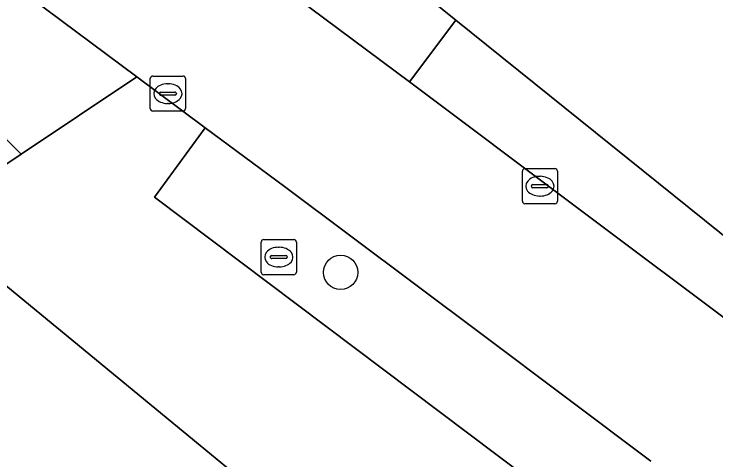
# Model space of a CAD drawing. Extents: x 161087 to 161926, y 382572 to 383873.
# Drawn here: x 161732.38 to 161752.35, y 383043.1 to 383055.78 of the extents above; entities that cross this region are included whole.
import ezdxf

# ---------------------------------------------------------------- set-up
doc = ezdxf.new("R2010")
doc.units = 0
for name, color, linetype in [('IMGEO_Berm_groen', 7, 'Continuous'), ('IMGEO_Berm_open', 7, 'Continuous'), ('IMGEO_Boom', 7, 'Continuous'), ('IMGEO_Fietspad_gesloten', 7, 'Continuous'), ('IMGEO_Kolk', 7, 'Continuous'), ('IMGEO_Rijbaan_lokaal_gesloten', 7, 'Continuous'), ('IMGEO_Rijbaan_lokaal_open', 7, 'Continuous'), ('IMGEO_Rioolput', 7, 'Continuous'), ('IMGEO_Voetpad_open', 7, 'Continuous')]:
    doc.layers.add(name, color=color, linetype=linetype)

msp = doc.modelspace()

# ---------------------------------------------------------------- linework, layer by layer
at = {"layer": 'IMGEO_Berm_groen'}
for points in [[(161744.951, 383055.605), (161743.624, 383053.851), (161748.415, 383050.259), (161753.187, 383046.682)], [(161757.969, 383042.954), (161759.843, 383041.383), (161760.64, 383042.987), (161760.453, 383043.137), (161744.951, 383055.605)], [(161737.819, 383052.545), (161736.371, 383050.568), (161750.998, 383039.564)], [(161750.491, 383043.059), (161745.698, 383046.661), (161740.068, 383050.87), (161737.819, 383052.545)]]:
    msp.add_lwpolyline(points, dxfattribs=at)
at = {"layer": 'IMGEO_Berm_open'}
msp.add_lwpolyline([(161721.983, 383070.995), (161729.657, 383064.576), (161735.548, 383059.871), (161743.624, 383053.851), (161744.951, 383055.605), (161741.881, 383058.075), (161741.582, 383057.705), (161732.985, 383064.662), (161733.305, 383065.058), (161732.255, 383065.912), (161731.375, 383066.657)], dxfattribs=at)
at = {"layer": 'IMGEO_Boom'}
msp.add_circle((161741.668, 383048.432), 0.489, dxfattribs=at)
at = {"layer": 'IMGEO_Fietspad_gesloten'}
for points in [[(161753.187, 383046.682), (161748.415, 383050.259), (161743.624, 383053.851), (161735.548, 383059.871), (161729.657, 383064.576), (161721.983, 383070.995)], [(161723.517, 383063.812), (161723.915, 383063.486), (161725.575, 383062.121), (161727.845, 383060.246), (161732.417, 383056.586), (161732.861, 383056.236), (161735.87, 383053.996), (161737.819, 383052.545), (161740.068, 383050.87), (161745.698, 383046.661), (161750.491, 383043.059)]]:
    msp.add_lwpolyline(points, dxfattribs=at)
at = {"layer": 'IMGEO_Kolk'}
for p, q in [((161736.254, 383053.089), (161736.254, 383053.941)), ((161736.329, 383054.015), (161737.181, 383054.015)), ((161737.255, 383053.941), (161737.255, 383053.089)), ((161736.742, 383053.795), (161736.767, 383053.795)), ((161736.513, 383053.509), (161736.513, 383053.521)), ((161736.951, 383053.472), (161736.553, 383053.472)), ((161736.556, 383053.558), (161736.954, 383053.558)), ((161736.997, 383053.521), (161736.997, 383053.509)), ((161736.765, 383053.235), (161736.74, 383053.235)), ((161737.181, 383053.015), (161736.329, 383053.015)), ((161746.839, 383050.457), (161746.839, 383051.309)), ((161746.914, 383051.383), (161747.766, 383051.383)), ((161747.84, 383051.309), (161747.84, 383050.457)), ((161747.327, 383051.163), (161747.352, 383051.163)), ((161747.098, 383050.877), (161747.098, 383050.889)), ((161747.536, 383050.84), (161747.138, 383050.84)), ((161747.141, 383050.926), (161747.539, 383050.926)), ((161747.582, 383050.889), (161747.582, 383050.877)), ((161747.35, 383050.603), (161747.325, 383050.603)), ((161747.766, 383050.383), (161746.914, 383050.383))]:
    msp.add_line(p, q, dxfattribs=at)
for points in [[(161736.254, 383053.089), (161736.254, 383053.941)], [(161736.329, 383054.015), (161737.181, 383054.015)], [(161737.255, 383053.941), (161737.255, 383053.089)], [(161737.181, 383053.015), (161736.329, 383053.015)], [(161746.839, 383050.457), (161746.839, 383051.309)], [(161746.914, 383051.383), (161747.766, 383051.383)], [(161747.84, 383051.309), (161747.84, 383050.457)], [(161747.766, 383050.383), (161746.914, 383050.383)]]:
    msp.add_lwpolyline(points, dxfattribs=at)
for centre, radius, start, end in [((161736.331, 383053.939), 0.0765, 91.552, 178.448), ((161736.331, 383053.939), 0.0765, 91.552, 178.448), ((161737.179, 383053.939), 0.0765, 1.552, 88.448), ((161737.179, 383053.939), 0.0765, 1.552, 88.448), ((161736.553, 383053.518), 0.0403, 85.8775, 175.7526), ((161736.55, 383053.508), 0.0366, 178.938, 274.7102), ((161736.954, 383053.515), 0.043, 264.8664, 352.4533), ((161736.958, 383053.52), 0.0386, 1.7309, 96.639), ((161736.331, 383053.091), 0.0765, 181.552, 268.448), ((161736.331, 383053.091), 0.0765, 181.552, 268.448), ((161737.179, 383053.091), 0.0765, 271.552, 358.448), ((161737.179, 383053.091), 0.0765, 271.552, 358.448), ((161746.916, 383051.307), 0.0765, 91.552, 178.448), ((161746.916, 383051.307), 0.0765, 91.552, 178.448), ((161747.764, 383051.307), 0.0765, 1.552, 88.448), ((161747.764, 383051.307), 0.0765, 1.552, 88.448), ((161747.138, 383050.886), 0.0403, 85.8775, 175.7526), ((161747.135, 383050.876), 0.0366, 178.938, 274.7102), ((161747.539, 383050.883), 0.043, 264.8664, 352.4533), ((161747.543, 383050.888), 0.0386, 1.7309, 96.639), ((161746.916, 383050.459), 0.0765, 181.552, 268.448), ((161746.916, 383050.459), 0.0765, 181.552, 268.448), ((161747.764, 383050.459), 0.0765, 271.552, 358.448), ((161747.764, 383050.459), 0.0765, 271.552, 358.448)]:
    msp.add_arc(centre, radius, start, end, dxfattribs=at)
for centre, major_axis, ratio, start_param, end_param in [((161736.741, 383053.515), (-0.387, 0.002), 0.722429, 4.712389, 7.853982), ((161736.766, 383053.515), (-0.39, 0.002), 0.717154, 1.570796, 4.712389), ((161747.326, 383050.883), (-0.387, 0.002), 0.722429, 4.712389, 7.853982), ((161747.351, 383050.883), (-0.39, 0.002), 0.717154, 1.570796, 4.712389)]:
    msp.add_ellipse(centre, major_axis=major_axis, ratio=ratio, start_param=start_param, end_param=end_param, dxfattribs=at)
at = {"layer": 'IMGEO_Rijbaan_lokaal_gesloten'}
msp.add_lwpolyline([(161731.375, 383066.657), (161732.255, 383065.912), (161733.305, 383065.058), (161741.881, 383058.075), (161744.951, 383055.605), (161760.453, 383043.137), (161763.296, 383048.899), (161736.517, 383070.49)], dxfattribs=at)
at = {"layer": 'IMGEO_Rijbaan_lokaal_open'}
msp.add_lwpolyline([(161705.429, 383033.59), (161728.12, 383048.78), (161729.831, 383049.954), (161732.583, 383051.796), (161728.898, 383055.462), (161724.335, 383059.22), (161717.993, 383054.629), (161711.405, 383050.194), (161709.865, 383049.157), (161707.387, 383047.489), (161702.343, 383044.095), (161698.184, 383041.296), (161693.1, 383037.875), (161690.613, 383036.202), (161688.668, 383034.893), (161689.569, 383034.07), (161688.096, 383033.083), (161688.697, 383032.196), (161686.406, 383030.692)], dxfattribs=at)
at = {"layer": 'IMGEO_Rioolput'}
for p, q in [((161739.408, 383048.44), (161739.408, 383049.292)), ((161739.483, 383049.366), (161740.335, 383049.366)), ((161740.409, 383049.292), (161740.409, 383048.44)), ((161739.896, 383049.146), (161739.921, 383049.146)), ((161739.667, 383048.86), (161739.667, 383048.872)), ((161739.71, 383048.909), (161740.108, 383048.909)), ((161740.151, 383048.872), (161740.151, 383048.86)), ((161740.105, 383048.823), (161739.707, 383048.823)), ((161739.919, 383048.586), (161739.894, 383048.586)), ((161740.335, 383048.366), (161739.483, 383048.366))]:
    msp.add_line(p, q, dxfattribs=at)
for points in [[(161739.408, 383048.44), (161739.408, 383049.292)], [(161739.483, 383049.366), (161740.335, 383049.366)], [(161740.409, 383049.292), (161740.409, 383048.44)], [(161740.335, 383048.366), (161739.483, 383048.366)]]:
    msp.add_lwpolyline(points, dxfattribs=at)
for centre, radius, start, end in [((161739.485, 383049.29), 0.0765, 91.552, 178.448), ((161739.485, 383049.29), 0.0765, 91.552, 178.448), ((161740.333, 383049.29), 0.0765, 1.552, 88.448), ((161740.333, 383049.29), 0.0765, 1.552, 88.448), ((161739.707, 383048.869), 0.0403, 85.8775, 175.7526), ((161739.704, 383048.859), 0.0366, 178.938, 274.7102), ((161740.108, 383048.866), 0.043, 264.8664, 352.4533), ((161740.112, 383048.871), 0.0386, 1.7309, 96.639), ((161739.485, 383048.442), 0.0765, 181.552, 268.448), ((161739.485, 383048.442), 0.0765, 181.552, 268.448), ((161740.333, 383048.442), 0.0765, 271.552, 358.448), ((161740.333, 383048.442), 0.0765, 271.552, 358.448)]:
    msp.add_arc(centre, radius, start, end, dxfattribs=at)
for centre, major_axis, ratio, start_param, end_param in [((161739.895, 383048.866), (-0.387, 0.002), 0.722429, 4.712389, 7.853982), ((161739.92, 383048.866), (-0.39, 0.002), 0.717154, 1.570796, 4.712389)]:
    msp.add_ellipse(centre, major_axis=major_axis, ratio=ratio, start_param=start_param, end_param=end_param, dxfattribs=at)
at = {"layer": 'IMGEO_Voetpad_open'}
msp.add_lwpolyline([(161723.517, 383063.812), (161721.616, 383061.535), (161724.335, 383059.22), (161728.898, 383055.462), (161732.583, 383051.796), (161735.87, 383053.996), (161732.861, 383056.236), (161732.417, 383056.586), (161727.845, 383060.246), (161725.575, 383062.121), (161723.915, 383063.486)], close=True, dxfattribs=at)
for points in [[(161736.371, 383050.568), (161737.819, 383052.545), (161735.87, 383053.996), (161732.583, 383051.796), (161729.831, 383049.954), (161739.062, 383042.359)], [(161750.998, 383039.564), (161736.371, 383050.568)], [(161739.062, 383042.359), (161729.831, 383049.954), (161728.12, 383048.78), (161705.429, 383033.59), (161707.81, 383030.012), (161730.515, 383045.208), (161741.711, 383028.509), (161743.638, 383029.766), (161741.541, 383032.887), (161744.345, 383034.77)]]:
    msp.add_lwpolyline(points, dxfattribs=at)

doc.saveas('drawing.dxf')
